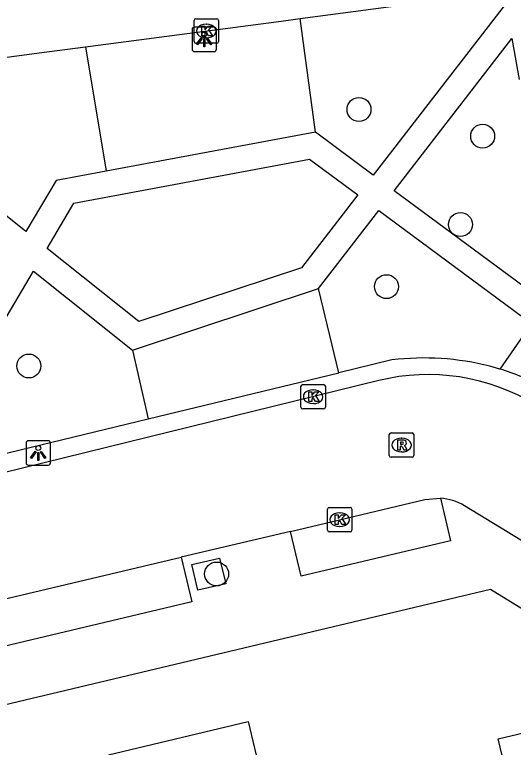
# Model space of a CAD drawing. Extents: x 158474 to 159560, y 388525 to 389605.
# Drawn here: x 159316.99 to 159337.36, y 388897.14 to 388927.09 of the extents above; entities that cross this region are included whole.
import ezdxf

# ---------------------------------------------------------------- set-up
doc = ezdxf.new("R2010")
doc.units = 0
for name, color, linetype in [('IMGEO_Boom', 7, 'Continuous'), ('IMGEO_Groenvoorziening', 7, 'Continuous'), ('IMGEO_Kolk', 7, 'Continuous'), ('IMGEO_Lichtpunt', 7, 'Continuous'), ('IMGEO_Pand', 7, 'Continuous'), ('IMGEO_Rijbaan_lokaal_open', 7, 'Continuous'), ('IMGEO_Rioolput', 7, 'Continuous'), ('IMGEO_Voetpad_open', 7, 'Continuous')]:
    doc.layers.add(name, color=color, linetype=linetype)

msp = doc.modelspace()

# ---------------------------------------------------------------- linework, layer by layer
at = {"layer": 'IMGEO_Boom'}
for centre in [(159331.055, 388923.215), (159336.106, 388922.123), (159335.2, 388918.509), (159332.176, 388915.971), (159317.571, 388912.727), (159325.24, 388904.225)]:
    msp.add_circle(centre, 0.489, dxfattribs=at)
at = {"layer": 'IMGEO_Groenvoorziening'}
for points in [[(159329.273, 388922.282), (159328.656, 388926.927)], [(159319.88, 388925.77), (159320.733, 388920.691)], [(159330.238, 388912.45), (159329.406, 388915.889)], [(159321.807, 388913.376), (159322.444, 388910.564)]]:
    msp.add_lwpolyline(points, dxfattribs=at)
at = {"layer": 'IMGEO_Kolk'}
for p, q in [((159324.32, 388925.995), (159324.32, 388926.847)), ((159324.395, 388926.921), (159325.247, 388926.921)), ((159325.321, 388926.847), (159325.321, 388925.995)), ((159324.808, 388926.701), (159324.833, 388926.701)), ((159325.247, 388925.921), (159324.395, 388925.921)), ((159324.831, 388926.141), (159324.806, 388926.141)), ((159328.682, 388911.044), (159328.682, 388911.896)), ((159328.757, 388911.97), (159329.609, 388911.97)), ((159329.683, 388911.896), (159329.683, 388911.044)), ((159329.17, 388911.75), (159329.195, 388911.75)), ((159329.193, 388911.19), (159329.168, 388911.19)), ((159329.609, 388910.97), (159328.757, 388910.97)), ((159329.767, 388906.018), (159329.767, 388906.87)), ((159329.842, 388906.944), (159330.694, 388906.944)), ((159330.255, 388906.724), (159330.28, 388906.724)), ((159330.768, 388906.87), (159330.768, 388906.018)), ((159330.278, 388906.164), (159330.253, 388906.164)), ((159330.694, 388905.944), (159329.842, 388905.944))]:
    msp.add_line(p, q, dxfattribs=at)
for points in [[(159324.32, 388925.995), (159324.32, 388926.847)], [(159324.395, 388926.921), (159325.247, 388926.921)], [(159325.321, 388926.847), (159325.321, 388925.995)], [(159324.641, 388926.621), (159324.764, 388926.621), (159324.764, 388926.47), (159324.894, 388926.621), (159325.058, 388926.621), (159324.912, 388926.47), (159325.065, 388926.221), (159324.913, 388926.221), (159324.828, 388926.385), (159324.764, 388926.318), (159324.764, 388926.221), (159324.641, 388926.221), (159324.641, 388926.621)], [(159325.247, 388925.921), (159324.395, 388925.921)], [(159328.682, 388911.044), (159328.682, 388911.896)], [(159328.757, 388911.97), (159329.609, 388911.97)], [(159329.683, 388911.896), (159329.683, 388911.044)], [(159329.003, 388911.67), (159329.126, 388911.67), (159329.126, 388911.519), (159329.256, 388911.67), (159329.42, 388911.67), (159329.274, 388911.519), (159329.427, 388911.27), (159329.275, 388911.27), (159329.19, 388911.434), (159329.126, 388911.367), (159329.126, 388911.27), (159329.003, 388911.27), (159329.003, 388911.67)], [(159329.609, 388910.97), (159328.757, 388910.97)], [(159329.767, 388906.018), (159329.767, 388906.87)], [(159329.842, 388906.944), (159330.694, 388906.944)], [(159330.768, 388906.87), (159330.768, 388906.018)], [(159330.088, 388906.644), (159330.211, 388906.644), (159330.211, 388906.493), (159330.341, 388906.644), (159330.505, 388906.644), (159330.359, 388906.493), (159330.512, 388906.244), (159330.36, 388906.244), (159330.275, 388906.408), (159330.211, 388906.341), (159330.211, 388906.244), (159330.088, 388906.244), (159330.088, 388906.644)], [(159330.694, 388905.944), (159329.842, 388905.944)]]:
    msp.add_lwpolyline(points, dxfattribs=at)
for centre, start, end in [((159324.397, 388926.845), 91.552, 178.448), ((159324.397, 388926.845), 91.552, 178.448), ((159325.245, 388926.845), 1.552, 88.448), ((159325.245, 388926.845), 1.552, 88.448), ((159324.397, 388925.997), 181.552, 268.448), ((159324.397, 388925.997), 181.552, 268.448), ((159325.245, 388925.997), 271.552, 358.448), ((159325.245, 388925.997), 271.552, 358.448), ((159328.759, 388911.894), 91.552, 178.448), ((159328.759, 388911.894), 91.552, 178.448), ((159329.607, 388911.894), 1.552, 88.448), ((159329.607, 388911.894), 1.552, 88.448), ((159328.759, 388911.046), 181.552, 268.448), ((159328.759, 388911.046), 181.552, 268.448), ((159329.607, 388911.046), 271.552, 358.448), ((159329.607, 388911.046), 271.552, 358.448), ((159329.844, 388906.868), 91.552, 178.448), ((159329.844, 388906.868), 91.552, 178.448), ((159330.692, 388906.868), 1.552, 88.448), ((159330.692, 388906.868), 1.552, 88.448), ((159329.844, 388906.02), 181.552, 268.448), ((159329.844, 388906.02), 181.552, 268.448), ((159330.692, 388906.02), 271.552, 358.448), ((159330.692, 388906.02), 271.552, 358.448)]:
    msp.add_arc(centre, 0.0765, start, end, dxfattribs=at)
for centre, major_axis, ratio, start_param, end_param in [((159324.807, 388926.421), (-0.387, 0.002), 0.722429, 4.712389, 7.853982), ((159324.832, 388926.421), (-0.39, 0.002), 0.717154, 1.570796, 4.712389), ((159329.169, 388911.47), (-0.387, 0.002), 0.722429, 4.712389, 7.853982), ((159329.194, 388911.47), (-0.39, 0.002), 0.717154, 1.570796, 4.712389), ((159330.254, 388906.444), (-0.387, 0.002), 0.722429, 4.712389, 7.853982), ((159330.279, 388906.444), (-0.39, 0.002), 0.717154, 1.570796, 4.712389)]:
    msp.add_ellipse(centre, major_axis=major_axis, ratio=ratio, start_param=start_param, end_param=end_param, dxfattribs=at)
at = {"layer": 'IMGEO_Lichtpunt'}
for p, q in [((159324.236, 388926.48), (159324.236, 388925.673)), ((159324.236, 388926.48), (159324.236, 388925.673)), ((159325.138, 388926.575), (159324.33, 388926.575)), ((159325.138, 388926.575), (159324.33, 388926.575)), ((159325.232, 388925.673), (159325.232, 388926.48)), ((159325.232, 388925.673), (159325.232, 388926.48)), ((159324.33, 388925.579), (159325.138, 388925.579)), ((159324.33, 388925.579), (159325.138, 388925.579)), ((159317.456, 388909.575), (159317.456, 388908.768)), ((159317.456, 388909.575), (159317.456, 388908.768)), ((159318.358, 388909.67), (159317.55, 388909.67)), ((159318.358, 388909.67), (159317.55, 388909.67)), ((159318.452, 388908.768), (159318.452, 388909.575)), ((159318.452, 388908.768), (159318.452, 388909.575)), ((159317.55, 388908.674), (159318.358, 388908.674)), ((159317.55, 388908.674), (159318.358, 388908.674))]:
    msp.add_line(p, q, dxfattribs=at)
for points in [[(159324.61, 388926.144), (159324.649, 388926.116), (159324.461, 388925.854), (159324.423, 388925.881), (159324.61, 388926.144)], [(159324.712, 388926.096), (159324.759, 388926.096), (159324.759, 388925.774), (159324.712, 388925.774), (159324.712, 388926.096)], [(159324.822, 388926.116), (159324.86, 388926.143), (159325.047, 388925.881), (159325.008, 388925.853), (159324.822, 388926.116)], [(159317.83, 388909.239), (159317.869, 388909.211), (159317.681, 388908.949), (159317.643, 388908.976), (159317.83, 388909.239)], [(159317.932, 388909.191), (159317.979, 388909.191), (159317.979, 388908.869), (159317.932, 388908.869), (159317.932, 388909.191)], [(159318.042, 388909.211), (159318.08, 388909.238), (159318.267, 388908.976), (159318.228, 388908.948), (159318.042, 388909.211)]]:
    msp.add_lwpolyline(points, dxfattribs=at)
for centre in [(159324.735, 388926.278), (159317.955, 388909.373)]:
    msp.add_circle(centre, 0.0994, dxfattribs=at)
for centre, start, end in [((159324.33, 388926.48), 90, 180), ((159324.33, 388926.48), 90, 180), ((159325.138, 388926.48), 0, 90), ((159325.138, 388926.48), 0, 90), ((159324.33, 388925.673), 180, 270), ((159324.33, 388925.673), 180, 270), ((159325.138, 388925.673), 270, 0), ((159325.138, 388925.673), 270, 360), ((159317.55, 388909.575), 90, 180), ((159317.55, 388909.575), 90, 180), ((159318.358, 388909.575), 0, 90), ((159318.358, 388909.575), 0, 90), ((159317.55, 388908.768), 180, 270), ((159317.55, 388908.768), 180, 270), ((159318.358, 388908.768), 270, 0), ((159318.358, 388908.768), 270, 360)]:
    msp.add_arc(centre, 0.0946, start, end, dxfattribs=at)
at = {"layer": 'IMGEO_Pand'}
for points in [[(159339.291, 388887.406), (159339.096, 388888.215), (159337.524, 388895.156), (159337.31, 388895.105), (159336.738, 388897.481), (159340.578, 388898.404), (159341.088, 388896.286), (159344.529, 388897.114), (159345.093, 388894.769), (159346.458, 388895.097), (159347.765, 388889.663), (159347.815, 388889.456)], [(159320.819, 388896.838), (159326.527, 388898.189), (159327.041, 388896.015)]]:
    msp.add_lwpolyline(points, dxfattribs=at)
at = {"layer": 'IMGEO_Rijbaan_lokaal_open'}
for points in [[(159331.862, 388912.131), (159312.152, 388907.279)], [(159328.255, 388905.967), (159333.74, 388907.266), (159334.381, 388907.321)], [(159356.325, 388894.248), (159355.788, 388894.554), (159335.366, 388907.01)], [(159328.255, 388905.967), (159323.789, 388904.908)], [(159308.958, 388901.1), (159308.9, 388901.381), (159323.789, 388904.908)]]:
    msp.add_lwpolyline(points, dxfattribs=at)
for centre, radius, start, end in [((159333.881, 388903.937), 8.439, 58.6626, 103.8424), ((159334.238, 388905.154), 2.172, 58.7188, 86.2357)]:
    msp.add_arc(centre, radius, start, end, dxfattribs=at)
at = {"layer": 'IMGEO_Rioolput'}
for p, q in [((159332.369, 388909.994), (159333.221, 388909.994)), ((159332.294, 388909.068), (159332.294, 388909.92)), ((159332.782, 388909.774), (159332.807, 388909.774)), ((159333.295, 388909.92), (159333.295, 388909.068)), ((159332.805, 388909.214), (159332.78, 388909.214)), ((159333.221, 388908.994), (159332.369, 388908.994))]:
    msp.add_line(p, q, dxfattribs=at)
for points in [[(159332.369, 388909.994), (159333.221, 388909.994)], [(159332.294, 388909.068), (159332.294, 388909.92)], [(159332.883, 388909.692), (159332.631, 388909.694), (159332.631, 388909.294)], [(159333.295, 388909.92), (159333.295, 388909.068)], [(159332.631, 388909.294), (159332.755, 388909.294), (159332.755, 388909.456), (159332.766, 388909.456)], [(159332.809, 388909.613), (159332.755, 388909.613), (159332.755, 388909.532)], [(159332.755, 388909.532), (159332.807, 388909.532)], [(159332.813, 388909.427), (159332.884, 388909.294), (159333.024, 388909.294), (159332.959, 388909.42)], [(159333.221, 388908.994), (159332.369, 388908.994)]]:
    msp.add_lwpolyline(points, dxfattribs=at)
for centre, radius, start, end in [((159332.371, 388909.918), 0.0765, 91.552, 178.448), ((159332.371, 388909.918), 0.0765, 91.552, 178.448), ((159333.219, 388909.918), 0.0765, 1.552, 88.448), ((159333.219, 388909.918), 0.0765, 1.552, 88.448), ((159332.882, 388909.582), 0.109, 350.3612, 89.416), ((159332.765, 388909.403), 0.0533, 26.0293, 88.6989), ((159332.791, 388909.721), 0.19, 274.7715, 282.9687), ((159332.815, 388909.517), 0.0964, 77.0061, 93.1865), ((159332.829, 388909.574), 0.0378, 276.6634, 79.6772), ((159332.88, 388909.582), 0.112, 277.5842, 350.9817), ((159332.864, 388909.367), 0.108, 29.5134, 73.7905), ((159332.371, 388909.07), 0.0765, 181.552, 268.448), ((159332.371, 388909.07), 0.0765, 181.552, 268.448), ((159333.219, 388909.07), 0.0765, 271.552, 358.448), ((159333.219, 388909.07), 0.0765, 271.552, 358.448)]:
    msp.add_arc(centre, radius, start, end, dxfattribs=at)
for centre, major_axis, ratio, start_param, end_param in [((159332.781, 388909.494), (-0.387, 0.002), 0.722429, 4.712389, 7.853982), ((159332.806, 388909.494), (-0.39, 0.002), 0.717154, 1.570796, 4.712389)]:
    msp.add_ellipse(centre, major_axis=major_axis, ratio=ratio, start_param=start_param, end_param=end_param, dxfattribs=at)
at = {"layer": 'IMGEO_Voetpad_open'}
for points in [[(159328.656, 388926.927), (159337.108, 388928.066)], [(159337.108, 388928.066), (159337.12, 388927.628), (159331.637, 388920.529), (159329.273, 388922.282)], [(159319.88, 388925.77), (159327.871, 388926.821), (159328.656, 388926.927)], [(159339.063, 388915.855), (159338.682, 388915.305), (159332.497, 388919.891), (159337.302, 388926.111), (159337.602, 388924.443)], [(159313.306, 388924.906), (159317.99, 388925.522), (159319.88, 388925.77)], [(159329.273, 388922.282), (159320.733, 388920.691)], [(159320.733, 388920.691), (159318.682, 388920.309), (159317.451, 388918.227), (159312.78, 388921.953)], [(159322.065, 388914.544), (159318.317, 388917.536), (159319.413, 388919.387), (159329.04, 388921.181), (159331.012, 388919.72), (159328.713, 388916.743), (159322.065, 388914.544)], [(159329.406, 388915.889), (159331.872, 388919.082), (159338.1, 388914.463), (159336.812, 388912.601)], [(159312.819, 388908.236), (159317.766, 388916.602), (159321.807, 388913.376)], [(159321.807, 388913.376), (159329.406, 388915.889)], [(159332.4, 388912.973), (159330.238, 388912.45)], [(159336.812, 388912.601), (159336.398, 388912.717)], [(159322.444, 388910.564), (159330.238, 388912.45)], [(159312.819, 388908.236), (159322.444, 388910.564)], [(159334.381, 388907.321), (159334.791, 388905.584), (159328.689, 388904.138), (159328.255, 388905.967)], [(159323.789, 388904.908), (159324.222, 388903.079), (159310.284, 388899.777)], [(159325.61, 388903.827), (159324.476, 388903.558), (159324.227, 388904.607), (159325.361, 388904.876), (159325.61, 388903.827)], [(159353.95, 388891.736), (159353.66, 388892.956), (159336.429, 388903.595), (159307.04, 388896.602), (159302.591, 388888.674), (159277.636, 388882.603), (159276.089, 388880.176)]]:
    msp.add_lwpolyline(points, dxfattribs=at)
for centre, radius, start, end in [((159333.721, 388902.254), 10.8, 75.6476, 97.0249), ((159334.075, 388903.616), 9.393, 61.1004, 73.0562)]:
    msp.add_arc(centre, radius, start, end, dxfattribs=at)

doc.saveas('drawing.dxf')
